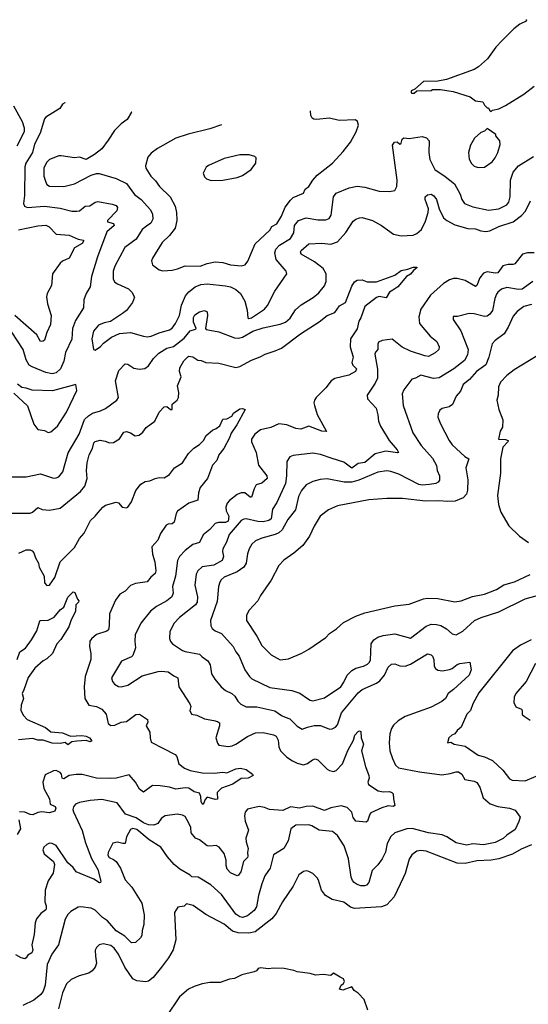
# Model space of a CAD drawing. Extents: x 1678431 to 1860718, y 384618 to 522882.
# Tile 338 of 473: x 1774475 to 1778380, y 511989 to 519545. Entities that reach past the tile are written whole.
import ezdxf

# ---------------------------------------------------------------- set-up
doc = ezdxf.new("R2010")
doc.units = 0

msp = doc.modelspace()

# ---------------------------------------------------------------- linework, layer by layer
at = {"layer": '0CON10XD'}
for points in [[(1778361.3, 519545.3), (1778365.6, 519545), (1778364.2, 519535), (1778315, 519510.3), (1778268.1, 519475), (1778180.6, 519385), (1778130, 519335), (1778066, 519245), (1777996.8, 519183.2), (1777965, 519164), (1777753, 519087), (1777685, 519072.5), (1777575, 519070), (1777508.3, 519011.7), (1777481.7, 518998.3), (1777480, 518985), (1777485, 518982.5), (1777505, 518982.5), (1777525, 519000), (1777635, 519002.5), (1777645, 519010), (1777705, 519010), (1777803, 518993), (1777933.6, 518953.6), (1777975, 518922.5), (1778030, 518915), (1778045, 518890), (1778065, 518870), (1778075, 518870), (1778081.7, 518851.7), (1778095, 518840), (1778105, 518850), (1778155, 518862.5), (1778205, 518887.5), (1778346.7, 518975), (1778426.2, 519035)], [(1774822.9, 518909.9), (1774822, 518908), (1774805, 518896.2), (1774783.3, 518865), (1774675, 518796), (1774665.7, 518784.3), (1774633.2, 518675), (1774588.7, 518591.3), (1774572.8, 518525), (1774522.9, 518445), (1774513.9, 518416.1), (1774513.4, 518196.6), (1774504.4, 518135), (1774512, 518115), (1774535, 518104.4), (1774665.3, 518114.7), (1774785, 518100), (1774875, 518075.6), (1774915, 518075.6), (1774935, 518079.4), (1774978.6, 518115), (1775015, 518115.6), (1775055, 518145.5), (1775075, 518151.2), (1775185, 518129.4), (1775215, 518119.2), (1775227.1, 518105), (1775220.8, 518079.2), (1775150, 518005), (1775150, 517995), (1775195, 517980), (1775200, 517965), (1775143.4, 517916.6), (1775071.8, 517725), (1775026.5, 517575), (1775016.9, 517495), (1774985.8, 517445), (1774968.1, 517395), (1774964.2, 517335), (1774903.7, 517236.3), (1774880.9, 517175), (1774875, 517093.3), (1774828, 516992), (1774813.8, 516925), (1774788.2, 516865), (1774755.7, 516834.3), (1774725, 516828.1), (1774677.3, 516837.3), (1774570.3, 516880.3), (1774548.9, 516895), (1774524, 516935), (1774503.1, 517015), (1774415, 517146.2)], [(1774429.1, 518885), (1774494.6, 518765), (1774509.7, 518715), (1774509.4, 518685), (1774452.3, 518575)], [(1775337, 518836.4), (1775333.3, 518835), (1775299.7, 518780.3), (1775255, 518746.2), (1775204.4, 518695.6), (1775155, 518620), (1775105, 518553.8), (1775050.5, 518509.5), (1774985, 518472.5), (1774935, 518490), (1774895, 518484), (1774795, 518500.6), (1774775, 518499.4), (1774705, 518472.5), (1774681.7, 518448.3), (1774661.2, 518405), (1774660.5, 518345), (1774675, 518298.8), (1774685, 518280), (1774705, 518267.5), (1774815.4, 518264.6), (1774895, 518286.9), (1775025, 518351.2), (1775065.8, 518364.2), (1775085, 518364.3), (1775215, 518326.7), (1775295, 518287.8), (1775355.6, 518205), (1775406.7, 518165), (1775478.5, 518085), (1775493.7, 518053.7), (1775496.4, 518015), (1775480.9, 517985), (1775449.9, 517960.1), (1775414.5, 517935), (1775369.4, 517860.6), (1775281.7, 517798.3), (1775205.3, 517654.7), (1775192.7, 517615), (1775193.8, 517555), (1775205, 517531.9), (1775225, 517517.3), (1775310.8, 517480.8), (1775337.5, 517455), (1775356, 517415), (1775342.5, 517375), (1775295, 517314.4), (1775265, 517289.5), (1775171.7, 517228.3), (1775125, 517220), (1775079.7, 517200.3), (1775043.1, 517155), (1775028, 517095), (1775042, 517015), (1775055, 517010), (1775095, 517036.2), (1775118.3, 517061.7), (1775180.3, 517109.7), (1775242.1, 517137.9), (1775325, 517143.6), (1775425, 517115.6), (1775455, 517111.9), (1775485, 517116.7), (1775545, 517142.1), (1775625, 517164.6), (1775645, 517178.5), (1775672.7, 517215), (1775703.3, 517275), (1775717.3, 517355), (1775749.2, 517425), (1775773.9, 517456.1), (1775821.5, 517495), (1775865, 517512.3), (1775915, 517517.1), (1776055, 517502.8), (1776094, 517495), (1776135.7, 517475), (1776171.1, 517445), (1776202.9, 517385), (1776220.5, 517315), (1776226.8, 517256.8), (1776235, 517252.5), (1776255, 517257.9), (1776354.2, 517325), (1776377.4, 517352.6), (1776435, 517462.5), (1776527.5, 517595), (1776521.2, 517615), (1776505, 517633.8), (1776445, 517703.8), (1776434.6, 517755.4), (1776442.5, 517785), (1776470.5, 517815), (1776555.5, 517865), (1776579.7, 517910.3), (1776585, 517966), (1776614.7, 518005.3), (1776675, 518024.5), (1776765, 518009.3), (1776825, 518009.1), (1776850.2, 518019.8), (1776866.4, 518045), (1776884.4, 518185.6), (1776905, 518214), (1777005, 518255.6), (1777065, 518267.1), (1777125, 518259.4), (1777235, 518230), (1777315, 518228), (1777356.4, 518233.6), (1777370, 518265), (1777372.9, 518315), (1777337.7, 518582.3), (1777352.5, 518605), (1777373, 518607), (1777395, 518590), (1777405, 518597.5), (1777411.7, 518628.3), (1777425, 518638.6), (1777465, 518633.5), (1777565, 518648.1), (1777597.9, 518637.9), (1777618, 518615), (1777615.5, 518525.5), (1777625, 518472.5), (1777661.4, 518395), (1777743, 518343), (1777814.4, 518285), (1777857.4, 518207.4), (1777870.5, 518165), (1777890.8, 518135), (1777955, 518110), (1778075, 518082.5), (1778155, 518094.5), (1778215.7, 518125), (1778229.4, 518145), (1778241.8, 518185), (1778244.1, 518315), (1778265, 518375.7), (1778305.7, 518424.3), (1778420, 518495)], [(1776023.9, 518738.2), (1775935, 518708.6), (1775768, 518668), (1775673.3, 518635), (1775532.8, 518557.2), (1775485, 518520), (1775460.3, 518489.7), (1775440, 518425), (1775442.9, 518405), (1775482.9, 518345), (1775518.6, 518308.6), (1775547.5, 518265), (1775629.4, 518185), (1775668.6, 518115), (1775678.6, 518065), (1775680.6, 518005), (1775668.1, 517945), (1775625, 517888), (1775568.9, 517835), (1775495, 517716.2), (1775487.5, 517695), (1775496, 517665), (1775546.7, 517625), (1775575, 517617.1), (1775645, 517624.3), (1775687.2, 517632.8), (1775745, 517657.5), (1775860, 517655), (1775915.5, 517674.5), (1775975, 517686.7), (1776035, 517681.4), (1776095, 517663.3), (1776175, 517657.1), (1776205.8, 517664.2), (1776226.8, 517693.2), (1776281.9, 517825), (1776395, 517931.2), (1776412.2, 517957.8), (1776450.2, 517979.8), (1776485, 518037.5), (1776512.5, 518107.5), (1776555, 518161.4), (1776575, 518180), (1776655, 518213.8), (1776665.8, 518244.2), (1776694, 518265), (1776725.5, 518314.5), (1776758.3, 518351.7), (1776876.7, 518445), (1776958.8, 518535), (1777013.8, 518605), (1777058.8, 518685), (1777077.5, 518735), (1777070, 518765), (1777053, 518777), (1776927.7, 518772.3), (1776855, 518788.8), (1776755, 518780), (1776733, 518783), (1776720.7, 518790.7), (1776710.7, 518810.7), (1776707.2, 518845.4)], [(1777995, 518410), (1778045, 518413.3), (1778103.3, 518455), (1778126.2, 518485), (1778146.7, 518525), (1778163, 518587), (1778162.5, 518615), (1778130, 518655), (1778130, 518665), (1778065, 518710), (1778045, 518690), (1778015, 518680), (1777967.5, 518635), (1777936.4, 518583.6), (1777920, 518525), (1777926.7, 518475), (1777942.7, 518442.7), (1777965, 518420), (1777995, 518410)], [(1775945, 518310), (1776035, 518313.8), (1776145, 518333.8), (1776185, 518350), (1776252.5, 518395), (1776287.5, 518445), (1776290, 518485), (1776280, 518495), (1776238.3, 518508.3), (1776165, 518508), (1776045, 518481.2), (1775923.9, 518426.1), (1775907, 518413), (1775883, 518367), (1775895, 518340), (1775910, 518325), (1775945, 518310)], [(1774415, 516036.5), (1774525, 516037.3), (1774635, 516059.2), (1774735, 516027.7), (1774755, 516028.5), (1774775, 516037.8), (1774805.3, 516074.7), (1774848.1, 516221.9), (1774931.1, 516365), (1774973.1, 516476.9), (1775003.7, 516506.3), (1775034.7, 516525.3), (1775096.7, 516543.3), (1775135, 516562.2), (1775222, 516625), (1775233.8, 516645), (1775211.5, 516775), (1775237.7, 516852.3), (1775285, 516903.8), (1775305, 516901.2), (1775350.4, 516870.4), (1775395, 516862.9), (1775435, 516868.2), (1775465, 516889.4), (1775503.8, 516945), (1775543.9, 516986.1), (1775605, 517023.6), (1775655, 517036.8), (1775738.3, 517101.7), (1775785, 517158.5), (1775825, 517169.1), (1775829.6, 517175), (1775809.5, 517225), (1775809.3, 517260.7), (1775820.5, 517279.5), (1775855, 517302.2), (1775895, 517313.1), (1775914.5, 517304.5), (1775918.4, 517275), (1775901.1, 517175), (1775908, 517168), (1776005, 517150.3), (1776125, 517103.3), (1776155, 517101.5), (1776185, 517109.5), (1776265, 517154.7), (1776345, 517181.5), (1776475, 517208.2), (1776515, 517223.8), (1776551.2, 517255), (1776592.6, 517317.4), (1776636.2, 517356.2), (1776727.6, 517412.4), (1776770.7, 517449.3), (1776815, 517503.8), (1776827.8, 517535), (1776827.1, 517595), (1776804.5, 517635), (1776738.1, 517688.1), (1776635.7, 517745.7), (1776631.4, 517765), (1776637.1, 517775), (1776694, 517825), (1776795, 517831.2), (1776865, 517823.5), (1776915, 517840), (1776979.1, 517910.9), (1777035, 517998), (1777055.6, 518014.4), (1777085, 518025.7), (1777105, 518026.7), (1777183.3, 518003.3), (1777253.3, 517965), (1777345, 517900), (1777405, 517885.6), (1777495, 517891.5), (1777525, 517903.3), (1777559.4, 517935), (1777591.5, 517998.5), (1777610.9, 518065), (1777612.8, 518095), (1777588.5, 518165), (1777589.4, 518185), (1777605, 518202), (1777634.2, 518205.8), (1777655, 518192.9), (1777675.6, 518165), (1777695.5, 518095), (1777728.9, 518025), (1777753.4, 518003.4), (1777815, 517970.9), (1777915, 517942.9), (1777975, 517939.2), (1778015, 517924.7), (1778055, 517920), (1778085, 517925.3), (1778155, 517957.3), (1778265, 517993.2), (1778327.8, 518042.2), (1778358.2, 518075), (1778397.3, 518155)], [(1774465, 517931.5), (1774615, 517963.8), (1774675, 517968.8), (1774702.2, 517955), (1774755, 517900.6), (1774855, 517892.1), (1774925, 517861.8), (1774964.5, 517854.5), (1774966.2, 517845), (1774955, 517828.5), (1774897.1, 517795), (1774854.5, 517715.5), (1774805, 517692.5), (1774785, 517676), (1774728.1, 517595), (1774718.5, 517505), (1774687.1, 517445), (1774682.1, 517417.9), (1774688.9, 517365), (1774717.8, 517275), (1774711.5, 517205), (1774683.3, 517145), (1774665.7, 517085), (1774655, 517077.1), (1774635, 517075.8), (1774607.1, 517127.1), (1774438.5, 517275)], [(1778425, 517755.8), (1778375, 517755.6), (1778334.5, 517745.5), (1778277.9, 517672.1), (1778264.2, 517665.8), (1778225, 517667.8), (1778185, 517656.5), (1778145, 517603.6), (1778125, 517600.4), (1778065, 517611.5), (1778035, 517600), (1778006.7, 517565), (1777985.7, 517505), (1777975, 517498.6), (1777895, 517544.4), (1777835, 517560.4), (1777805, 517559.6), (1777775, 517550), (1777729.6, 517520.4), (1777629.4, 517430.6), (1777554.2, 517325), (1777538.9, 517265), (1777543.8, 517213.8), (1777626, 517116), (1777676.7, 517075), (1777696.7, 517035), (1777693.8, 517015), (1777665, 516987.5), (1777615, 516960), (1777585.6, 516964.4), (1777475, 517002.7), (1777412.6, 517032.6), (1777335, 517092.9), (1777257, 517083), (1777230.3, 517069.7), (1777223.8, 517055), (1777225.7, 517015), (1777205.8, 516994.2), (1777201.4, 516978.6), (1777223, 516863), (1777221.9, 516795), (1777205.4, 516754.6), (1777142, 516665), (1777146.2, 516635), (1777210.8, 516565), (1777225.9, 516514.1), (1777230.8, 516465), (1777245.8, 516425), (1777312.2, 516315), (1777372.9, 516245), (1777382.5, 516225), (1777375, 516221.2), (1777285, 516232.9), (1777205, 516212.5), (1777125, 516147.8), (1777075, 516138.9), (1777025, 516104.5), (1776965, 516149.5), (1776875, 516177.5), (1776785, 516208.5), (1776725, 516218.5), (1776575, 516201.4), (1776549.7, 516190.3), (1776525.7, 516154.3), (1776524.6, 516044.6), (1776516.5, 515985), (1776449.9, 515840.1), (1776415, 515790), (1776405, 515714.5), (1776388.2, 515701.8), (1776345, 515691.6), (1776303.9, 515693.9), (1776215, 515713.9), (1776195, 515712.7), (1776175, 515702.7), (1776082.3, 515595), (1776064, 515536), (1776034.4, 515485), (1776032.2, 515465), (1776040.4, 515425), (1776030.9, 515395), (1775965, 515359.7), (1775875, 515347.5), (1775843.4, 515316.6), (1775830.4, 515289.6), (1775820.4, 515205), (1775841.2, 515115), (1775837.1, 515075), (1775824.4, 515055), (1775702.3, 514957.7), (1775661.9, 514915), (1775629.1, 514850.9), (1775626.6, 514796.6), (1775632.5, 514772.5), (1775648, 514755), (1775725, 514704.4), (1775745, 514695.6), (1775855, 514677.1), (1775875, 514654.4), (1775920, 514625), (1775937.3, 514595), (1775948.9, 514525), (1775972.9, 514485), (1776022, 514425), (1776055, 514398.1), (1776105, 514373.3), (1776128.1, 514355), (1776151.1, 514315), (1776172.6, 514292.6), (1776215, 514272.2), (1776295, 514272.5), (1776435, 514240.5), (1776485.8, 514205), (1776513.4, 514193.4), (1776549.8, 514179.8), (1776605, 514124.3), (1776645, 514099.4), (1776685, 514116.7), (1776735, 514128.5), (1776785, 514127.5), (1776855, 514101.4), (1776875, 514102.5), (1776898.8, 514115), (1776915, 514133.8), (1776945.3, 514224.7), (1777075, 514378.5), (1777105, 514404.6), (1777215, 514452.9), (1777239.6, 514470.4), (1777275.5, 514515), (1777305, 514575.8), (1777330.6, 514599.4), (1777355, 514601.4), (1777395, 514585.5), (1777435, 514583.5), (1777475, 514600.5), (1777605, 514678), (1777635, 514670), (1777645, 514660), (1777654.2, 514635), (1777657.5, 514585), (1777666.9, 514566.9), (1777685, 514552.9), (1777721.2, 514548.8), (1777775, 514559.5), (1777795, 514565.7), (1777835, 514595.7), (1777855, 514605.7), (1777930, 514615), (1777942.5, 514555), (1777925.6, 514515), (1777806.9, 514405), (1777764.7, 514375.3), (1777743.5, 514335), (1777717.4, 514312.6), (1777635, 514270), (1777435, 514197.5), (1777380.8, 514165), (1777345, 514130), (1777328.9, 514105), (1777318.1, 514065), (1777310.6, 513995), (1777317.8, 513935), (1777336.9, 513875), (1777360.6, 513825), (1777384.6, 513804.6), (1777545, 513771.8), (1777715, 513750), (1777780.9, 513759.1)], [(1774415, 515758), (1774555, 515758.8), (1774573.3, 515766.7), (1774615, 515802), (1774647.3, 515787.3), (1774705, 515780.5), (1774785, 515795.6), (1774941.9, 515925), (1774975.5, 515965), (1774994.4, 516025), (1774989.5, 516085), (1774993.3, 516145), (1775008.9, 516205), (1775034.4, 516255), (1775045, 516298.8), (1775055, 516309.2), (1775092.7, 516317.3), (1775130.5, 516309.5), (1775165, 516296.7), (1775195, 516301.4), (1775240.9, 516329.1), (1775275, 516378.8), (1775295, 516384.2), (1775325, 516374.3), (1775362.1, 516352.1), (1775393.4, 516356.6), (1775420.2, 516379.8), (1775446.7, 516415), (1775514, 516465), (1775545, 516533.3), (1775583.3, 516575), (1775606, 516576), (1775633.3, 516555), (1775645.6, 516554.4), (1775646.7, 516595), (1775683.8, 516625), (1775693.3, 516645), (1775696, 516684), (1775686.9, 516735), (1775715.7, 516805), (1775701.2, 516845), (1775704.1, 516874.1), (1775735, 516928), (1775765, 516958.8), (1775775, 516963.3), (1775805, 516956.7), (1775843.2, 516933.2), (1775869.7, 516929.7), (1775905, 516914.2), (1776005, 516910), (1776135, 516875.4), (1776165, 516882.7), (1776255, 516933.5), (1776321.7, 516958.3), (1776360.6, 516979.4), (1776436.7, 517003.3), (1776485, 517025.6), (1776631.4, 517135), (1776775, 517225.7), (1776836.1, 517273.9), (1776895, 517298.1), (1776930.3, 517349.7), (1776975.4, 517374.6), (1777025, 517501.2), (1777045, 517533.8), (1777065, 517546.7), (1777105, 517550), (1777144.1, 517534.1), (1777215, 517533.3), (1777355, 517585.7), (1777405, 517620.8), (1777455, 517630), (1777495, 517646.7), (1777525, 517646.7), (1777525, 517640), (1777498.3, 517621.7), (1777475, 517593.3), (1777445, 517573.3), (1777378.1, 517495), (1777341.2, 517468.8), (1777314.3, 517455), (1777289.5, 517410.5), (1777235, 517420), (1777215, 517414.4), (1777124.4, 517345), (1777093.4, 517256.6), (1777078.6, 517231.4), (1777065, 517173.3), (1777014.4, 517095), (1777011.8, 517035), (1777036.7, 516955), (1777024.4, 516915), (1777032.5, 516895), (1777060.8, 516865), (1777054, 516845), (1777002.5, 516817.5), (1776895, 516790.6), (1776866.2, 516775), (1776825, 516718.8), (1776751.2, 516645), (1776738.8, 516625), (1776734, 516605), (1776737.5, 516585), (1776758.6, 516515), (1776830, 516385), (1776795, 516386.9), (1776695, 516425.5), (1776633.6, 516403.6), (1776595, 516409.1), (1776525, 516436.7), (1776465, 516443.5), (1776403.8, 516415), (1776325, 516397.1), (1776281.1, 516365), (1776254.6, 516325.4), (1776254.3, 516305), (1776290.8, 516225), (1776307.6, 516127.6), (1776372.9, 516045), (1776375.7, 516025), (1776335, 515988.6), (1776292, 515975), (1776274.6, 515945.4), (1776255, 515881.2), (1776245, 515880.8), (1776205, 515913.1), (1776175.7, 515914.3), (1776145, 515901.9), (1776085.3, 515854.7), (1776068.5, 515835), (1776057.3, 515805), (1776061.2, 515775), (1776080.8, 515735), (1776075, 515695.6), (1776055, 515687.2), (1776002.2, 515687.8), (1775975, 515679.1), (1775935, 515633.1), (1775885, 515591.4), (1775855, 515532), (1775803.5, 515516.5), (1775745, 515471.4), (1775703.4, 515426.6), (1775687.5, 515395), (1775672, 515275), (1775648.5, 515195), (1775653.1, 515145), (1775644, 515116), (1775604.3, 515085), (1775525, 515042.2), (1775480, 515005), (1775406.6, 514913.4), (1775363.1, 514825), (1775358.9, 514775), (1775365.6, 514724.4), (1775344.2, 514665), (1775333.8, 514655), (1775256.4, 514623.6), (1775181.1, 514495), (1775187.2, 514467.2), (1775202.5, 514445), (1775235, 514426.7), (1775255, 514425.6), (1775305, 514437.5), (1775415, 514510.6), (1775537.2, 514542.8), (1775565, 514544.5), (1775615, 514541.5), (1775658.8, 514508.8), (1775690, 514495), (1775696, 514425), (1775782, 514295), (1775788, 514275), (1775782.7, 514242.7), (1775795, 514216.7), (1775835, 514208), (1775895, 514178.9), (1775965, 514167.8), (1775995, 514159.4), (1776008.9, 514148.9), (1776009.4, 514125), (1775982, 514035), (1775992.7, 513992.7), (1776005, 513976.7), (1776075, 513968.1), (1776106.3, 513973.7), (1776135, 513985.7), (1776224.6, 514045.4), (1776285, 514073.1), (1776344.5, 514074.5), (1776425, 514057.1), (1776445, 514045.8), (1776459.4, 514015), (1776465.7, 513965), (1776478.6, 513935), (1776525, 513885.6), (1776568.6, 513858.6), (1776605, 513840.6), (1776655, 513826.9), (1776685, 513838.1), (1776723.6, 513866.4), (1776745, 513872.9), (1776765, 513864.3), (1776835, 513793.3), (1776852.7, 513782.7), (1776885, 513775.5), (1776905, 513782.7), (1776954.6, 513835), (1776995, 513937.5), (1777037.5, 514015), (1777048.8, 514055), (1777075, 514083.3), (1777085, 514087.5), (1777095, 514082.5), (1777098, 514035), (1777115.8, 513985), (1777100, 513935), (1777129.4, 513815), (1777156.7, 513745), (1777157.1, 513725), (1777147.5, 513695), (1777152.9, 513675), (1777227, 513627), (1777265, 513619.4), (1777315, 513622.2), (1777331.2, 513615), (1777342, 513605), (1777344, 513565), (1777356, 513515), (1777341.9, 513508.1), (1777305, 513511.4), (1777255, 513496.2), (1777171.4, 513458.6), (1777162.3, 513447.7), (1777145.7, 513394.3), (1777135, 513386.2), (1777055, 513393.3), (1777035, 513423.3), (1777025, 513462.5), (1776989.4, 513499.4), (1776942.1, 513512.1), (1776865, 513497.3), (1776815, 513475.5), (1776725, 513509.3), (1776675, 513507.5), (1776623.8, 513493.8), (1776555, 513505.6), (1776495, 513475.5), (1776392.5, 513485), (1776355, 513500.6), (1776315, 513507.1), (1776224.5, 513485.5), (1776207, 513463), (1776200, 513435), (1776205.5, 513394.5), (1776230.9, 513325), (1776211.8, 513265), (1776213.5, 513235), (1776229.4, 513185), (1776223.1, 513155), (1776226.9, 513125), (1776224.3, 513115), (1776193.6, 513085), (1776174.2, 513005), (1776155, 512980), (1776145, 512976.2), (1776095, 512997.5), (1776067.1, 513025), (1776059.5, 513055), (1776061.2, 513095), (1776045.4, 513145.4), (1776006, 513196)], [(1778415, 517535.3), (1778332.3, 517477.7), (1778305, 517475.9), (1778215, 517490.7), (1778175, 517477.9), (1778145, 517455.5), (1778135, 517438.6), (1778122, 517405), (1778106, 517314), (1778085, 517284.4), (1778065, 517269.5), (1778045, 517267.3), (1777965, 517286.7), (1777925, 517289.4), (1777837, 517267), (1777803, 517267), (1777802.5, 517245), (1777862.3, 517157.7), (1777919.1, 517015), (1777914.3, 516974.3), (1777889, 516931), (1777808.8, 516865), (1777695, 516796.7), (1777652.9, 516792.9), (1777555, 516816.9), (1777515, 516794.2), (1777485, 516786.2), (1777424, 516705), (1777411.4, 516675), (1777420, 516585), (1777493.3, 516375), (1777558.1, 516278.1), (1777645, 516180), (1777674.4, 516125), (1777680.6, 516085), (1777698.2, 516045), (1777698.2, 516011.8), (1777686.9, 515995), (1777669.2, 515985), (1777622.5, 515977.5), (1777565, 515973.6), (1777538.8, 515978.8), (1777385, 516058.2), (1777325, 516078.8), (1777295, 516082.7), (1777225, 516072.9), (1777079, 516011), (1777025, 515995.8), (1776966.3, 515996.4), (1776835, 516020.9), (1776783, 516017), (1776725, 516002.2), (1776674.6, 515975.4), (1776637.6, 515932.4), (1776616.4, 515885), (1776592.7, 515785), (1776535, 515710.8), (1776490.3, 515629.7), (1776465, 515607.1), (1776436.8, 515593.2), (1776334, 515566), (1776285, 515545.6), (1776258.8, 515521.2), (1776236, 515484), (1776223.3, 515446.7), (1776212.9, 515375), (1776196.7, 515343.3), (1776145, 515307.8), (1776045, 515266.4), (1776022.9, 515247.1), (1776011.9, 515228.1), (1776000.9, 515195), (1775990.7, 515079.3), (1775940, 514935), (1775942.6, 514892.6), (1775953.7, 514873.7), (1775976, 514856), (1776025, 514834.4), (1776115, 514736), (1776134.5, 514694.5), (1776160.5, 514660.5), (1776203.3, 514555), (1776238.6, 514505), (1776257.8, 514487.8), (1776395, 514420), (1776565, 514397.9), (1776626.5, 514376.5), (1776685, 514337.1), (1776705, 514323.1), (1776725, 514318.1), (1776815, 514341.4), (1776940, 514425), (1776965, 514460), (1776990.4, 514515), (1777025, 514550.4), (1777055, 514568.5), (1777115, 514582.9), (1777145, 514598.5), (1777161.2, 514615), (1777167.6, 514632.4), (1777173.8, 514755), (1777195, 514786.7), (1777224, 514806), (1777265, 514819.6), (1777355, 514832.5), (1777475, 514797.8), (1777595, 514890), (1777635.4, 514905.4), (1777674.6, 514904.6), (1777708.8, 514895), (1777751.2, 514871.2), (1777795, 514831.1), (1777825, 514824.6), (1777878.1, 514851.9), (1777968, 514935), (1778017.1, 514957.1), (1778155, 515000.9), (1778355, 515100.8), (1778476.9, 515133.1)], [(1778405, 517358.8), (1778346.6, 517343.4), (1778295, 517307.1), (1778265, 517270), (1778226.4, 517185), (1778195.5, 517135), (1778126.1, 517083.9), (1778101.8, 517058.2), (1778077.2, 516955), (1778055, 516896.7), (1777982.2, 516845), (1777928.1, 516785), (1777880.8, 516745), (1777858.5, 516695), (1777827.1, 516655), (1777797, 516593), (1777772.5, 516575), (1777719.5, 516560.5), (1777701.2, 516548.8), (1777688.8, 516521.2), (1777686, 516495), (1777706.4, 516443.6), (1777772, 516315), (1777795, 516283.8), (1777893.1, 516193.1), (1777924, 516175), (1777901.5, 516105), (1777916.5, 516015), (1777913.8, 515935), (1777905.3, 515904.7), (1777880, 515875), (1777819.5, 515850.5), (1777762.6, 515847.4), (1777693.6, 515853.6), (1777590.9, 515850.9), (1777415, 515870.8), (1777295, 515870.8), (1777155, 515859.4), (1776915, 515814.3), (1776845.6, 515784.4), (1776782.5, 515735), (1776735, 515658.8), (1776699.4, 515580.6), (1776649.4, 515510.6), (1776578.9, 515451.1), (1776502.1, 515397.9), (1776464.2, 515355.8), (1776405.6, 515244.4), (1776325, 515127.5), (1776303.6, 515086.4), (1776236.2, 515015), (1776217.5, 514975), (1776216, 514935), (1776297.1, 514815), (1776335, 514743.8), (1776405, 514670), (1776475, 514633.8), (1776538.8, 514641.2), (1776642.5, 514685), (1776695, 514713.8), (1776825, 514803.3), (1776854.1, 514835.9), (1776908.3, 514871.7), (1776961.7, 514918.3), (1777055, 514966.7), (1777125, 514993.8), (1777355, 515046), (1777465, 515060), (1777575, 515100.8), (1777604.3, 515105.7), (1777685, 515104.3), (1777815, 515078.8), (1777865, 515084.3), (1777952, 515118), (1778045, 515135.6), (1778135, 515172.5), (1778192.9, 515207.1), (1778275, 515231.8), (1778395, 515287.9)], [(1778447.5, 516965), (1778271.2, 516858.8), (1778214.3, 516815.7), (1778167, 516763), (1778152.4, 516727.6), (1778149.2, 516665), (1778137.5, 516625), (1778154.2, 516554.2), (1778184, 516475), (1778182.7, 516417.3), (1778165, 516387.5), (1778152.5, 516325), (1778205, 516324.4), (1778224.2, 516315), (1778222.5, 516305), (1778183.5, 516265), (1778167.5, 516175), (1778165.8, 516064.2), (1778142.5, 515895), (1778150, 515825), (1778170, 515765), (1778231.2, 515661.2), (1778311.2, 515581.2), (1778382.7, 515532.7)], [(1774695, 516377.5), (1774715, 516383.3), (1774765, 516426.2), (1774835, 516534), (1774915, 516700), (1774906.2, 516746.2), (1774727, 516697), (1774571.2, 516701.2), (1774525, 516717.5), (1774492, 516722), (1774458.3, 516748.3)], [(1774429.2, 516679.2), (1774535, 516582.5), (1774585, 516440), (1774615, 516400), (1774665, 516392.5), (1774695, 516377.5)], [(1774469.7, 515450.3), (1774525, 515475.7), (1774555, 515477.1), (1774570.3, 515470.3), (1774582.9, 515455), (1774596.9, 515415), (1774620, 515375), (1774625, 515343.3), (1774662.5, 515275), (1774665, 515222.5), (1774685, 515202.5), (1774703.9, 515206.1), (1774745, 515263.8), (1774786.5, 515385), (1774895.3, 515494.7), (1774935.4, 515565), (1774970.3, 515605), (1775018.3, 515701.7), (1775055.4, 515734.6), (1775076.8, 515763.2), (1775112.5, 515805), (1775135, 515820.8), (1775215, 515843.8), (1775235, 515836.7), (1775262.5, 515805), (1775295, 515798.8), (1775305, 515803.8), (1775334.3, 515845), (1775366.8, 515933.2), (1775405, 515980), (1775438.3, 516001.7), (1775475, 516006.2), (1775515.9, 516024.1), (1775545, 516030.8), (1775585, 516030), (1775624.3, 516055.7), (1775664.6, 516105.4), (1775726.4, 516143.6), (1775770.5, 516215), (1775811.8, 516258.2), (1775855, 516284.4), (1775887.1, 516315), (1775908, 516355), (1775955, 516394.4), (1775983.1, 516406.9), (1776010.7, 516429.3), (1776035, 516478.8), (1776065, 516481.2), (1776105, 516502.5), (1776116.7, 516525), (1776165, 516558), (1776185, 516561.2), (1776207.5, 516555), (1776141.9, 516435), (1776098.1, 516371.9), (1776085, 516336), (1776043.8, 516255), (1776004.4, 516205), (1775987.8, 516162.2), (1775954.4, 516125.6), (1775917.8, 516025), (1775861.8, 515955), (1775848.2, 515915), (1775842.6, 515857.4), (1775775, 515834.7), (1775687.4, 515772.6), (1775675.6, 515755), (1775661.7, 515688.3), (1775645, 515677.5), (1775615, 515674.3), (1775599.2, 515665), (1775557.3, 515602.7), (1775535, 515550.6), (1775489.4, 515500.6), (1775494.6, 515444.6), (1775513.6, 515383.6), (1775520, 515315), (1775515.8, 515295), (1775482, 515268), (1775455, 515231.9), (1775365, 515219.4), (1775325, 515204.3), (1775285, 515160.8), (1775243.1, 515136.9), (1775211.2, 515091.2), (1775164.3, 514985), (1775163.1, 514895), (1775157, 514863), (1775145, 514851.4), (1775063.8, 514826.2), (1775026, 514795), (1775014.3, 514775), (1775011.1, 514735), (1775022.2, 514682.2), (1775022.7, 514635), (1774977.1, 514505), (1774970, 514425), (1774975.8, 514335), (1775005, 514284), (1775065, 514274.3), (1775105, 514252.9), (1775138.1, 514215), (1775154.2, 514145), (1775175, 514127.5), (1775205, 514131.4), (1775255, 514154.3), (1775295, 514160), (1775367.3, 514212.7), (1775395.5, 514215.5), (1775456.7, 514175), (1775458, 514155), (1775445.8, 514125), (1775475, 514077.5), (1775475.9, 514034.1), (1775485, 514001.2), (1775575, 513955.6), (1775668, 513905), (1775680.6, 513890.6), (1775697.8, 513835), (1775741.8, 513801.8), (1775785, 513782.1), (1775875, 513764.2), (1775967.5, 513762.5), (1776035, 513770), (1776065, 513764.4), (1776135, 513796.7), (1776170.5, 513800.5), (1776215, 513790), (1776262.5, 513755), (1776267.5, 513745), (1776228.8, 513725), (1776175, 513722.1), (1776110.9, 513679.1), (1776025, 513646.9), (1775992.2, 513615), (1775995, 513563.8), (1775975, 513559.5), (1775915, 513579.2), (1775899.4, 513560.6), (1775885, 513523.3), (1775875, 513527.5), (1775867.5, 513545), (1775865.6, 513585), (1775855, 513608.1), (1775815, 513620.4), (1775775, 513646.8), (1775745, 513649.5), (1775675, 513641.2), (1775625, 513655.6), (1775555, 513666.7), (1775495, 513668.1), (1775425, 513616), (1775395, 513639.2), (1775363.3, 513693.3), (1775315, 513749.2), (1775215.5, 513724.5), (1775175, 513721.8), (1775065, 513723.6), (1774955, 513753.1), (1774907.9, 513752.1), (1774855, 513745.6), (1774815, 513718.5), (1774802.1, 513725), (1774797.5, 513755), (1774785, 513767.5), (1774755, 513782.9), (1774735, 513780), (1774670.3, 513749.7), (1774654, 513695), (1774660, 513645), (1774704.2, 513565), (1774710, 513525), (1774748, 513508), (1774751.6, 513495), (1774745, 513470), (1774705, 513457.5), (1774645, 513465.8), (1774615, 513460.8), (1774575, 513444), (1774555, 513446), (1774515, 513464.2), (1774475, 513466)], [(1774456.4, 514635), (1774476.2, 514693.8), (1774519, 514721), (1774565.3, 514785), (1774606.4, 514855), (1774628.8, 514931.2), (1774635, 514935.7), (1774695, 514936), (1774741.2, 514958.8), (1774785, 515016.5), (1774814.4, 515035.6), (1774845, 515114), (1774885, 515155.5), (1774899.1, 515149.1), (1774918.3, 515098.3), (1774930, 515085), (1774927.5, 515075), (1774907.5, 515055), (1774904, 515005), (1774868.3, 514931.7), (1774853.1, 514885), (1774791.9, 514788.1), (1774761.4, 514755), (1774727.6, 514682.4), (1774685, 514640.8), (1774655, 514625.7), (1774591.1, 514568.9), (1774541.7, 514498.3), (1774506.7, 514403.3), (1774494.4, 514375), (1774504.2, 514335), (1774487.8, 514285), (1774484.3, 514245), (1774504, 514205), (1774533.7, 514173.7), (1774672.8, 514112.8), (1774715, 514078.9), (1774805, 514071.2), (1774865, 514046.1), (1774951.5, 514051.5), (1774985, 514047.1), (1775012.5, 514035), (1775028, 514012), (1775015.6, 514004.4), (1774985, 514012.5), (1774915, 514009.3), (1774875, 514002.1), (1774845, 513981.2), (1774825, 513998.2), (1774785, 513991.1), (1774725, 513993.9), (1774655, 514016.9), (1774615, 514016.7), (1774575, 514028.2), (1774465, 514018.2)], [(1778320, 514745), (1778259.2, 514700.8), (1778001.5, 514378.5), (1777953.1, 514295), (1777935.6, 514245), (1777907.1, 514215), (1777864, 514115), (1777835, 514091.2), (1777815.6, 514064.4), (1777793.3, 514055), (1777770, 514035), (1777760, 513995), (1777785, 514000), (1777810, 513985), (1777895, 513970.6), (1777995, 513900), (1778045, 513889.2), (1778105, 513860.6), (1778184.6, 513784.6), (1778235, 513718.8), (1778255, 513708), (1778355, 513703.5), (1778439.2, 513740.8)], [(1778402.5, 514785), (1778320, 514745)], [(1778435.6, 514605), (1778363.6, 514466.4), (1778283.8, 514375), (1778271.2, 514345), (1778270, 514305), (1778285, 514272.5), (1778327.5, 514255), (1778333.3, 514245), (1778334.1, 514214.1), (1778349.3, 514199.3), (1778395, 514170)], [(1777780.9, 513759.1), (1777825, 513772.2), (1777845, 513771.9), (1777868.6, 513755), (1777893.3, 513713.3), (1777965, 513700.5), (1777985, 513690), (1778008.9, 513655), (1778034.5, 513574.5), (1778087.6, 513527.6), (1778146.7, 513506.7), (1778234.6, 513494.6), (1778279.1, 513479.1), (1778316.6, 513425), (1778308.4, 513391.6), (1778279.6, 513330.4), (1778215, 513287.9), (1778187.4, 513262.6), (1778125, 513231.1), (1778035, 513213.2), (1777955, 513219.6), (1777905, 513209.6), (1777825, 513228.1), (1777755, 513275.4), (1777719.3, 513289.3), (1777615, 513306), (1777488.1, 513338.1), (1777446.3, 513336.3), (1777355, 513305.4), (1777323.4, 513276.6), (1777295.8, 513224.2), (1777283.3, 513156.7), (1777259.1, 513105), (1777225, 513059.4), (1777180.5, 513015), (1777155.6, 512925), (1777137, 512903), (1777125, 512898.1), (1777095, 512899.4), (1777065, 512909.2), (1777042.6, 512922.6), (1777029.1, 512939.1), (1777019.4, 512965), (1776999.7, 513105), (1776965.7, 513205.7), (1776915, 513284.2), (1776876.7, 513315), (1776775, 513325.4), (1776718.7, 513358.7), (1776695, 513366.1), (1776595, 513363.3), (1776556.9, 513335), (1776535.5, 513244.5), (1776503.8, 513185), (1776424.5, 513135.5), (1776398.9, 513035), (1776358.6, 512975), (1776335.4, 512914.6), (1776307.9, 512825), (1776293.1, 512736.9), (1776275, 512710), (1776225, 512667.5), (1776185, 512654.5), (1776165, 512660), (1776135, 512680.8), (1776025, 512831.4), (1775942, 512905), (1775845.8, 512965.8), (1775796.4, 512966.4), (1775785, 512981.2), (1775705.4, 513025.4), (1775662.5, 513062.5), (1775611.1, 513121.1), (1775558.6, 513195), (1775470.4, 513250.4), (1775375, 513330.8), (1775345, 513339.2), (1775325, 513330), (1775296.2, 513275), (1775285.8, 513224.2), (1775268, 513222), (1775225, 513233.1), (1775191.2, 513225), (1775155.7, 513155), (1775152.9, 513132.9), (1775161.2, 513115), (1775195, 513101.4), (1775215.8, 513085), (1775248.1, 513035), (1775284.1, 512945), (1775337.5, 512887.5), (1775414.1, 512765), (1775431.8, 512675), (1775428.8, 512601.2), (1775415.7, 512555), (1775412.7, 512517.3), (1775402, 512498), (1775365, 512463.3), (1775335, 512461.2), (1775282.4, 512512.4), (1775215, 512552.1), (1775149, 512629), (1775110.9, 512655), (1775055, 512710.6), (1775025, 512727.1), (1774945, 512738.1), (1774925, 512735.7), (1774868.1, 512701.9), (1774845, 512678.8), (1774825, 512643.3), (1774773.1, 512445), (1774721.9, 512375), (1774685.6, 512295), (1774671.7, 512135), (1774655, 512088.6), (1774636.7, 512063.3), (1774585, 512021.2), (1774500.6, 511979.4)], [(1776006, 513196), (1775985, 513207.5), (1775935, 513202), (1775915, 513206.1), (1775855, 513250.7), (1775823.8, 513263.8), (1775790.8, 513305), (1775789.2, 513345), (1775771.8, 513385), (1775745, 513429.4), (1775725, 513441.5), (1775685, 513447.9), (1775593.3, 513435), (1775565, 513417.1), (1775534.7, 513375.3), (1775505, 513363.8), (1775465, 513366.1), (1775425, 513382.8), (1775369.3, 513419.3), (1775287.3, 513447.3), (1775224.7, 513534.7), (1775105, 513560), (1775017.2, 513552.8), (1774935, 513538), (1774905, 513524), (1774888.6, 513505), (1774884.5, 513485), (1774889.4, 513465), (1774954, 513324), (1774981.5, 513228.5), (1775026.9, 513106.9), (1775075, 513023.3), (1775097.1, 512935), (1775095, 512922.5), (1775088.3, 512921.7), (1775045, 512949.5), (1774910, 513005), (1774885, 513039.2), (1774844.4, 513075), (1774755, 513208.1), (1774725, 513223.1), (1774705, 513224.4), (1774684, 513216), (1774661.4, 513195), (1774652.5, 513175), (1774664, 513145), (1774735, 513086.2), (1774741.7, 513061.7), (1774731.1, 512995), (1774693.8, 512936.2), (1774670, 512865), (1774668, 512775), (1774678.8, 512745), (1774678.2, 512725), (1774675, 512714.6), (1774637.1, 512685), (1774604.4, 512645), (1774594.6, 512615), (1774586.8, 512525), (1774567.9, 512445), (1774575.4, 512405), (1774567.5, 512385), (1774536.7, 512365), (1774526.2, 512345), (1774515, 512339.2), (1774486, 512345), (1774445, 512369.2)], [(1774467.5, 513405), (1774480.6, 513335), (1774456.7, 513293.3)], [(1778405, 513212.9), (1778325, 513179.2), (1778258, 513142), (1778155, 513105.9), (1778095, 513094.7), (1777985, 513090.8), (1777895, 513070.4), (1777835, 513071.1), (1777595, 513163.3), (1777555, 513170.5), (1777525.4, 513164.6), (1777486, 513135), (1777466.2, 513103.8), (1777435, 512993.8), (1777419.4, 512960.6), (1777349.6, 512815), (1777295, 512753.5), (1777252.2, 512737.8), (1777045, 512723.3), (1777015, 512735.7), (1776965, 512771.9), (1776875, 512793.3), (1776824, 512825), (1776791.9, 512865), (1776770.5, 512940.5), (1776759.5, 512959.5), (1776725, 512992.5), (1776695, 513007.5), (1776675, 513012.5), (1776655, 513007.5), (1776617.7, 512982.3), (1776574.2, 512895), (1776492.9, 512775), (1776445.6, 512685), (1776410, 512645), (1776284.2, 512545), (1776235, 512534.7), (1776151.8, 512538.2), (1776110.1, 512550.1), (1776045, 512604.5), (1775905, 512677.1), (1775806.4, 512746.4), (1775755, 512760.8), (1775737.1, 512742.9), (1775689.4, 512735), (1775665, 512692.5), (1775673.3, 512485), (1775652.6, 512407.4), (1775616.9, 512345), (1775565, 512274.2), (1775500.6, 512195), (1775465, 512166.9), (1775445, 512162.7), (1775375, 512169.2), (1775344, 512184), (1775283.8, 512273.8), (1775235, 512372.5), (1775199.5, 512419.5), (1775175, 512440), (1775115, 512452.5), (1775085.6, 512444.4), (1775064, 512425), (1775053.8, 512405), (1775057.9, 512357.9), (1775064.1, 512304.1), (1775055, 512273.8), (1775032, 512245), (1775005, 512228.1), (1774932.6, 512207.4), (1774869.7, 512180.3), (1774834.6, 512145.4), (1774803.7, 512076.3), (1774774.4, 511955)], [(1777147.5, 511945), (1777120, 512025), (1777073.8, 512073.8), (1777044.1, 512094.1), (1777025, 512122.5), (1776955, 512097.5), (1776930, 512105), (1776943.3, 512135), (1776961.7, 512148.3), (1776970, 512165), (1776962.5, 512185), (1776936.2, 512196.2), (1776885, 512226.7), (1776865, 512210), (1776805, 512217.5), (1776747, 512213), (1776706.4, 512226.4), (1776605, 512237.5), (1776579.3, 512249.3), (1776505, 512263.3), (1776425, 512266.7), (1776385, 512260), (1776325, 512270), (1776305, 512262.5), (1776293, 512247), (1776275, 512237.5), (1776180, 512215), (1776125, 512186.7), (1776085, 512182.5), (1776015, 512156.7), (1775935, 512156.7), (1775875, 512146.7), (1775815, 512126.7), (1775772.5, 512105), (1775702.7, 512047.3), (1775602.3, 511897.7)]]:
    msp.add_lwpolyline(points, dxfattribs=at)

doc.saveas('drawing.dxf')
